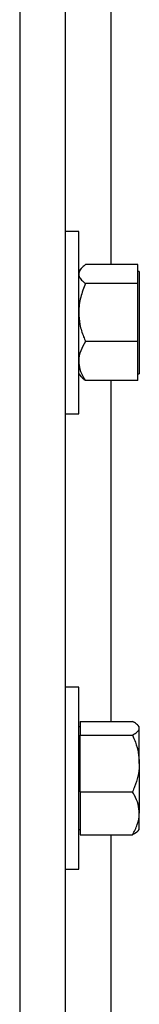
# Model space of a CAD drawing. Header units: inches. Extents: x 170 to 284, y 215 to 248.
# Tile 544 of 656: x 206.7381 to 206.7831, y 241.4139 to 241.784. Entities that reach past the tile are written whole.
import ezdxf

# ---------------------------------------------------------------- set-up
doc = ezdxf.new("R2010")
doc.units = ezdxf.units.IN
doc.header["$LTSCALE"] = 0.25
doc.header["$MEASUREMENT"] = 0
doc.layers.add('LH FRONT OF HOOD', color=7, linetype='Continuous')

msp = doc.modelspace()

# ---------------------------------------------------------------- linework, layer by layer
at = {"layer": 'LH FRONT OF HOOD'}
for p, q in [((206.7380912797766, 244.0584689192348), (206.7380912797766, 239.8211148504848)), ((206.7552119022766, 244.0584689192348), (206.7552119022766, 239.8211148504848)), ((206.7723325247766, 241.8208042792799), (206.7723325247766, 241.6919483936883)), ((206.7602796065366, 241.7043833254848), (206.7552119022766, 241.7043833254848)), ((206.7602796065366, 241.6701420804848), (206.7602796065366, 241.7043833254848)), ((206.7825021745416, 241.6919483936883), (206.7628476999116, 241.6919483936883)), ((206.7825021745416, 241.6883900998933), (206.7825021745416, 241.6919483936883)), ((206.761200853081, 241.6904716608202), (206.7602796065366, 241.6894027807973)), ((206.7830500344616, 241.6894027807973), (206.7825021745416, 241.6894027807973)), ((206.7825021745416, 241.6848318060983), (206.7825021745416, 241.6883900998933)), ((206.7830500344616, 241.6894027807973), (206.7830500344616, 241.6508813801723)), ((206.7825021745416, 241.6848318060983), (206.7628476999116, 241.6848318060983)), ((206.7825021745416, 241.6739286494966), (206.7825021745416, 241.6848318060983)), ((206.7825021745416, 241.6630254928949), (206.7825021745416, 241.6739286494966)), ((206.7602796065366, 241.6359008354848), (206.7602796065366, 241.6701420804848)), ((206.7825021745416, 241.6630254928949), (206.7628476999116, 241.6630254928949)), ((206.7825021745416, 241.6556806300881), (206.7825021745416, 241.6630254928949)), ((206.7825021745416, 241.6483357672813), (206.7825021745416, 241.6556806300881)), ((206.7602796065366, 241.6508813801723), (206.761200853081, 241.6498125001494)), ((206.7825021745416, 241.6483357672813), (206.7628476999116, 241.6483357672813)), ((206.7723325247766, 241.6483357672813), (206.7723325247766, 241.5202300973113)), ((206.7825021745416, 241.6508813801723), (206.7830500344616, 241.6508813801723)), ((206.7552119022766, 241.6359008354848), (206.7602796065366, 241.6359008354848)), ((206.7602796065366, 241.5331771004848), (206.7552119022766, 241.5331771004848)), ((206.7602796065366, 241.4989358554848), (206.7602796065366, 241.5331771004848)), ((206.7608274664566, 241.5181965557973), (206.7602796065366, 241.5181965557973)), ((206.7608274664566, 241.5202300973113), (206.7608274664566, 241.51768552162)), ((206.7608274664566, 241.5202300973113), (206.7804819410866, 241.5202300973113)), ((206.7830500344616, 241.5181965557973), (206.7825928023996, 241.5187270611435)), ((206.7830500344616, 241.51768552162), (206.7830500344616, 241.5181965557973)), ((206.7608274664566, 241.51768552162), (206.7608274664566, 241.5151409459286)), ((206.7608274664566, 241.5044938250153), (206.7608274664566, 241.5151409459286)), ((206.7608274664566, 241.5151409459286), (206.7804819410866, 241.5151409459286)), ((206.7830500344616, 241.5044938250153), (206.7830500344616, 241.51768552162)), ((206.7608274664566, 241.4938467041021), (206.7608274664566, 241.5044938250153)), ((206.7830500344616, 241.5044938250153), (206.7830500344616, 241.4857441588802)), ((206.7602796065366, 241.4646946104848), (206.7602796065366, 241.4989358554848)), ((206.7608274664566, 241.4938467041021), (206.7608274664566, 241.4857441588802)), ((206.7608274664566, 241.4938467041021), (206.7804819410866, 241.4938467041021)), ((206.7608274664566, 241.4857441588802), (206.7608274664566, 241.4776416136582)), ((206.7830500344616, 241.4796751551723), (206.7830500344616, 241.4857441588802)), ((206.7602796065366, 241.4796751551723), (206.7608274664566, 241.4796751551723)), ((206.7608274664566, 241.4776416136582), (206.7804819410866, 241.4776416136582)), ((206.7723325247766, 241.4776416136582), (206.7723325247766, 241.3495164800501)), ((206.7825928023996, 241.4791446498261), (206.7830500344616, 241.4796751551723)), ((206.7552119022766, 241.4646946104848), (206.7602796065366, 241.4646946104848))]:
    msp.add_line(p, q, dxfattribs=at)
for points, knots in [([(206.7628476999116, 241.6919483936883), (206.7624661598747, 241.691647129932), (206.761563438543, 241.6909343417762), (206.7605227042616, 241.6897465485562), (206.7603613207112, 241.6888460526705), (206.7602796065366, 241.6883900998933)], [0, 0, 0, 0, 0.2654599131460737, 0.628076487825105, 1, 1, 1, 1]), ([(206.7602796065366, 241.6883900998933), (206.7602823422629, 241.6883086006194), (206.7603002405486, 241.6877753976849), (206.7607219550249, 241.6867803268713), (206.7617491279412, 241.6856809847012), (206.7625761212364, 241.6850417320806), (206.7628476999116, 241.6848318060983)], [0, 0, 0, 0, 0.06653229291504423, 0.43528257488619, 0.814550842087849, 1, 1, 1, 1]), ([(206.7628476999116, 241.6848318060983), (206.7621731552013, 241.6831364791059), (206.7607994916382, 241.6796840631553), (206.7602843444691, 241.6759135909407), (206.7602797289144, 241.673979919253), (206.7602796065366, 241.6739286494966)], [0, 0, 0, 0, 0.4843414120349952, 0.9863277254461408, 1, 1, 1, 1]), ([(206.7602796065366, 241.6739286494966), (206.7603773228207, 241.6724025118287), (206.7605762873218, 241.6692950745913), (206.7617281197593, 241.6656819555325), (206.762595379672, 241.6636241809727), (206.7628476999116, 241.6630254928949)], [0, 0, 0, 0, 0.4062905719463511, 0.8272664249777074, 1, 1, 1, 1]), ([(206.7628476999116, 241.6630254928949), (206.7621731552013, 241.661883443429), (206.7607994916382, 241.6595577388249), (206.7602843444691, 241.6570177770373), (206.7602797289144, 241.6557151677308), (206.7602796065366, 241.6556806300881)], [0, 0, 0, 0, 0.4843414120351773, 0.9863277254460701, 1, 1, 1, 1]), ([(206.7602796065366, 241.6556806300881), (206.7603773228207, 241.6546525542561), (206.7605762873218, 241.6525592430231), (206.7617281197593, 241.6501252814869), (206.762595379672, 241.6487390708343), (206.7628476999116, 241.6483357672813)], [0, 0, 0, 0, 0.4062905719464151, 0.8272664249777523, 1, 1, 1, 1]), ([(206.7612586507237, 241.6498320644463), (206.7615003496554, 241.6495415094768), (206.7619249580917, 241.6490310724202), (206.7625698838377, 241.6485451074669), (206.7628476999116, 241.6483357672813)], [0, 0, 0, 0, 0.5692278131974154, 1, 1, 1, 1]), ([(206.7830500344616, 241.51768552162), (206.7829523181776, 241.5180416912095), (206.7827533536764, 241.518766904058), (206.7816015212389, 241.519610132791), (206.7807342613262, 241.5200903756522), (206.7804819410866, 241.5202300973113)], [0, 0, 0, 0, 0.4062905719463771, 0.8272664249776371, 1, 1, 1, 1]), ([(206.7804819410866, 241.5151409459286), (206.7811564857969, 241.5155366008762), (206.7825301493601, 241.516342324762), (206.7830452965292, 241.5172222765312), (206.7830499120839, 241.5176735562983), (206.7830500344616, 241.51768552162)], [0, 0, 0, 0, 0.4843414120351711, 0.9863277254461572, 1, 1, 1, 1]), ([(206.7804819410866, 241.5151409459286), (206.7808634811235, 241.5142395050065), (206.7817662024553, 241.5121067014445), (206.7828069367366, 241.508552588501), (206.782968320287, 241.5058581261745), (206.7830500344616, 241.5044938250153)], [0, 0, 0, 0, 0.2654599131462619, 0.6280764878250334, 1, 1, 1, 1]), ([(206.7830500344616, 241.5044938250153), (206.7830472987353, 241.5042499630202), (206.7830294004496, 241.5026545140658), (206.7826076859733, 241.4996770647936), (206.781580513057, 241.4963876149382), (206.7807535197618, 241.4944748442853), (206.7804819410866, 241.4938467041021)], [0, 0, 0, 0, 0.06653229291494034, 0.4352825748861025, 0.8145508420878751, 1, 1, 1, 1]), ([(206.7830500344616, 241.4857441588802), (206.7829523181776, 241.4868782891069), (206.7827533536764, 241.4891875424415), (206.7816015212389, 241.4918725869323), (206.7807342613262, 241.4934017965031), (206.7804819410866, 241.4938467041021)], [0, 0, 0, 0, 0.4062905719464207, 0.8272664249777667, 1, 1, 1, 1]), ([(206.7804819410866, 241.4776416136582), (206.7811564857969, 241.4789014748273), (206.7825301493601, 241.4814670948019), (206.7830452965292, 241.4842690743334), (206.7830499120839, 241.4857060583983), (206.7830500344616, 241.4857441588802)], [0, 0, 0, 0, 0.4843414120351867, 0.9863277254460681, 1, 1, 1, 1]), ([(206.7825865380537, 241.4791500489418), (206.7825827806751, 241.4791414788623), (206.7824181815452, 241.4787660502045), (206.7815823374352, 241.478262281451), (206.7807299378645, 241.4777814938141), (206.7804819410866, 241.4776416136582)], [0, 0, 0, 0, 0.01629425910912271, 0.7138010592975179, 1, 1, 1, 1])]:
    msp.add_open_spline(points, degree=3, knots=knots, dxfattribs=at)

doc.saveas('drawing.dxf')
